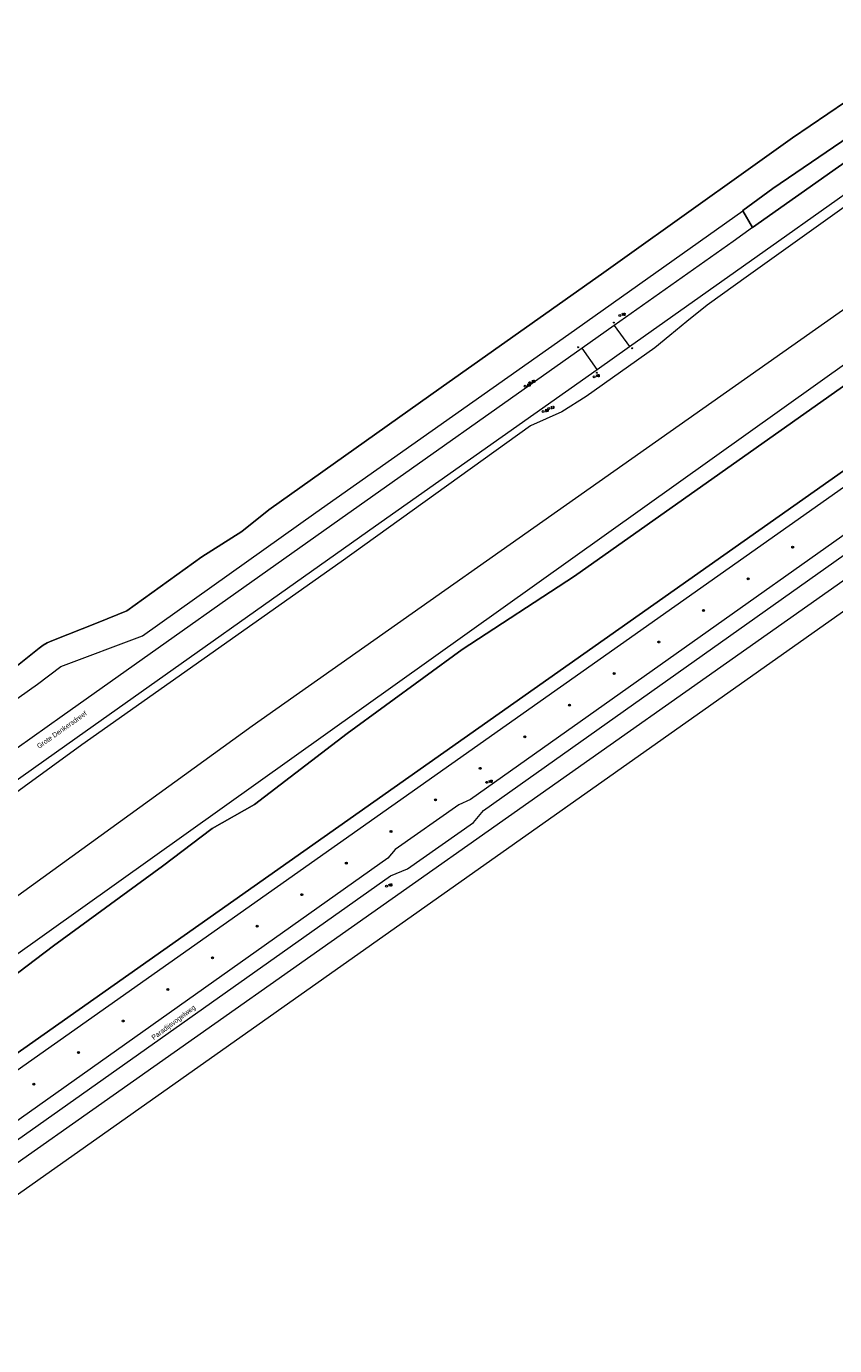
# Model space of a CAD drawing. Header units: metres. Extents: x 138165 to 154469, y 480134 to 494189.
# Tile 865 of 1056: x 148634 to 148841, y 486250 to 486588. Entities that reach past the tile are written whole.
import ezdxf

# ---------------------------------------------------------------- set-up
doc = ezdxf.new("R2010")
doc.units = ezdxf.units.M
doc.header["$LTSCALE"] = 0.001
doc.header["$MEASUREMENT"] = 0
for name, color, linetype, lineweight in [('TOP-L-topo objecten punt', 7, 'Continuous', 0), ('TOP-L-topo objecten vlak', 7, 'Continuous', 0), ('TOP-L-water beschoeiing', 7, 'Continuous', 0), ('TOP-T-topo huisnummering naamgeving', 7, 'Continuous', 0)]:
    doc.layers.add(name, color=color, linetype=linetype, lineweight=lineweight)
doc.styles.add('Style-INTL_ISO', font='INTL_ISO.shx')
doc.styles.add('Style-STANDARD', font='STANDARD.shx')

# ---------------------------------------------------------------- blocks, each defined once
blk = doc.blocks.new('24')
at = {"layer": 'TOP-L-topo objecten punt', "color": 7, "linetype": 'Continuous', "lineweight": 0}
for radius in [0.025, 0.0182, 0.0115, 0.005]:
    blk.add_circle((0, 0), radius, dxfattribs=at)
blk = doc.blocks.new('121')
at = {"layer": 'TOP-L-topo objecten punt', "color": 7, "linetype": 'Continuous', "lineweight": 0}
blk.add_circle((0, 0), 0.025, dxfattribs=at)
at = {"layer": 'TOP-L-topo objecten punt', "color": 7, "linetype": 'Continuous', "lineweight": 0, "style": 'Style-STANDARD'}
blk.add_text('LD', height=0.06, dxfattribs=at).set_placement((0.0483, 0))
blk = doc.blocks.new('10')
at = {"layer": 'TOP-L-topo objecten punt', "linetype": 'Continuous', "lineweight": 0}
blk.add_circle((0, 0), 0.0125, dxfattribs=at)
blk = doc.blocks.new('14')
at = {"layer": 'TOP-L-topo objecten punt', "color": 7, "linetype": 'Continuous', "lineweight": 0}
blk.add_circle((0, 0), 0.025, dxfattribs=at)
at = {"layer": 'TOP-L-topo objecten punt', "color": 7, "linetype": 'Continuous', "lineweight": 0, "style": 'Style-STANDARD'}
blk.add_text('VB', height=0.06, dxfattribs=at).set_placement((0.0483, 0))

msp = doc.modelspace()

# ---------------------------------------------------------------- linework, layer by layer
at = {"layer": 'TOP-L-topo objecten vlak', "flags": 128}
for points in [[(149224.7, 486764.21), (149220.12, 486763.36), (148872.21, 486521.49), (148549.21, 486291.37), (148541.85, 486280.9)], [(149244.17, 486752.78), (149243.56, 486755.84), (149073.2, 486635.17), (149062.13, 486628.06), (149000, 486584.29), (148880.36, 486500), (148552.46, 486268.99)], [(148552.46, 486268.99), (148554.63, 486266.09), (148886.24, 486500), (149228.62, 486741.5), (149244.17, 486752.78)], [(149223.21, 486713.62), (148565.2, 486249.74)], [(148788.27, 486505.55), (148826.54, 486532.61), (148869.87, 486563.32), (148934.91, 486609.3), (148993.91, 486651.11), (149007.29, 486660.6)], [(148958.36, 486622.74), (148896.42, 486579.22), (148818.73, 486523.76), (148808.15, 486516.14), (148802.96, 486511.96), (148798.62, 486508.36), (148794.76, 486505.24), (148777.19, 486492.75), (148770.95, 486488.84), (148762.96, 486485.24), (148714.49, 486450.42), (148648.02, 486403.53), (148625.38, 486387.13), (148579.6, 486353), (148577.54, 486351.84), (148573.75, 486350.62)], [(148554.14, 486315.53), (148556.49, 486314.42), (148559.4, 486312.75), (148572.3, 486322.53), (148606.83, 486347.08), (148691.71, 486408.45), (148910.37, 486562.41), (148970.62, 486603.96)], [(148873.52, 486579.95), (148850.39, 486563.34), (148824.97, 486546.01), (148817.35, 486540.34), (148817.27, 486540.29), (148819.82, 486536.01), (148873.35, 486573.84), (148876.59, 486576.13), (148876.78, 486576.27)], [(148848.12, 486571.31), (148830.06, 486558.98), (148813.28, 486547), (148808.27, 486543.42), (148781.7, 486524.54), (148740.07, 486495.03), (148695.93, 486463.73), (148688.99, 486458.2), (148678.78, 486451.7), (148659.57, 486437.88), (148652.23, 486434.85), (148640.34, 486430.21), (148639.21, 486429.7), (148638.14, 486429.08), (148637.14, 486428.35), (148636.27, 486427.65), (148629.46, 486422.18)], [(148629.46, 486422.18), (148636.27, 486427.65), (148637.14, 486428.35), (148638.14, 486429.08), (148639.21, 486429.7), (148640.34, 486430.21), (148652.23, 486434.85), (148659.57, 486437.88), (148678.78, 486451.7), (148688.99, 486458.2), (148695.93, 486463.73), (148740.07, 486495.03), (148781.7, 486524.54), (148808.27, 486543.42), (148813.28, 486547), (148830.06, 486558.98), (148848.12, 486571.31)], [(148873.35, 486573.84), (148819.82, 486536.01)], [(148817.27, 486540.29), (148817.35, 486540.34), (148824.97, 486546.01), (148850.39, 486563.34)], [(148612.28, 486274.84), (148931.21, 486500), (149007.37, 486553.76)], [(148554.15, 486357.76), (148554.26, 486357.84), (148555.77, 486356.21), (148558.59, 486357.92), (148561.57, 486359.01), (148606.96, 486391.28), (148607.13, 486391.41), (148607.29, 486391.56), (148607.43, 486391.72), (148607.56, 486391.9), (148607.67, 486392.09), (148607.76, 486392.29), (148608.4, 486393.85), (148611.37, 486401.15), (148636.68, 486419.08), (148642.66, 486423.59), (148663.56, 486431.46), (148707.94, 486463.07), (148772.72, 486508.67), (148817.27, 486540.29)], [(148819.82, 486536.01), (148817.27, 486540.29)], [(148952.18, 486534.45), (148947.42, 486530.9), (148938.76, 486525.73), (148927.82, 486518.12), (148923.54, 486514.14), (148903.54, 486500), (148747.55, 486389.55), (148744.6, 486388.2), (148728.28, 486376.8), (148726.38, 486374.53), (148583.29, 486273.18), (148579.06, 486270.35), (148577.55, 486269.32), (148570.33, 486264.28), (148554.9, 486255.13)], [(148819.82, 486536.01), (148814.82, 486532.48), (148784.36, 486510.96)], [(148557.7, 486250.19), (148559.69, 486251.63), (148727.07, 486370.04), (148731.45, 486371.79), (148748.35, 486383.69), (148750.94, 486386.73), (148910.7, 486500), (148924.91, 486510.12), (148930.13, 486512.95), (148943.42, 486522.13), (148949.31, 486527.33), (148954.49, 486530.99)], [(148784.36, 486510.96), (148776.15, 486505.14)], [(148784.36, 486510.96), (148788.27, 486505.55)], [(148776.15, 486505.14), (148714.11, 486461.23), (148643.01, 486410.89), (148619.86, 486394.5), (148594.02, 486376.24), (148585.31, 486370.08), (148582.89, 486368.37)], [(148779.98, 486499.69), (148776.15, 486505.14)], [(148779.98, 486499.69), (148788.27, 486505.55)], [(148848.61, 486499.34), (148774.25, 486446.76), (148745.42, 486428.01), (148716, 486406.48), (148692.28, 486388.32), (148681.45, 486382.17), (148668.72, 486372.5), (148640.76, 486352.14), (148615.87, 486333.25), (148610.46, 486331.05), (148550.88, 486289.75), (148541.16, 486278.34), (148539.57, 486272.55), (148541.2, 486270.26), (148549.49, 486269.32), (148552.46, 486268.99), (148880.36, 486500)], [(148541.16, 486278.34), (148550.88, 486289.75), (148610.46, 486331.05), (148615.87, 486333.25), (148640.76, 486352.14), (148668.72, 486372.5), (148681.45, 486382.17), (148692.28, 486388.32), (148716, 486406.48), (148745.42, 486428.01), (148774.25, 486446.76), (148848.61, 486499.34)], [(148595.94, 486369.45), (148624.39, 486389.62), (148646.86, 486405.51), (148723.26, 486459.62), (148779.98, 486499.69)]]:
    msp.add_lwpolyline(points, dxfattribs=at)
at = {"layer": 'TOP-L-water beschoeiing', "flags": 128}
msp.add_lwpolyline([(148880.36, 486500), (148552.46, 486268.99), (148549.49, 486269.32)], dxfattribs=at)

# ---------------------------------------------------------------- block references
at = {"layer": 'TOP-L-topo objecten punt', "xscale": 10, "yscale": 10, "zscale": 10}
for name, p in [('14', (148785.83, 486513.5)), ('10', (148784.28, 486511.68)), ('10', (148775.12, 486505.37)), ('10', (148789, 486505.12)), ('121', (148762.75, 486496.3)), ('14', (148779.24, 486497.77)), ('10', (148779.94, 486498.83)), ('121', (148761.58, 486495.39)), ('121', (148767.65, 486489.65)), ('121', (148766.18, 486488.9)), ('24', (148830.07, 486454.16)), ('24', (148818.64, 486446.08)), ('24', (148807.21, 486437.99)), ('24', (148795.79, 486429.9)), ('24', (148784.36, 486421.81)), ('24', (148772.93, 486413.73)), ('24', (148761.5, 486405.64)), ('24', (148750.07, 486397.55)), ('14', (148751.79, 486393.96)), ('24', (148738.65, 486389.47)), ('24', (148727.22, 486381.38)), ('24', (148715.79, 486373.29)), ('24', (148704.36, 486365.2)), ('14', (148726.1, 486367.41)), ('24', (148692.93, 486357.12)), ('24', (148681.51, 486349.03)), ('24', (148670.08, 486340.94)), ('24', (148658.65, 486332.85)), ('24', (148647.22, 486324.77)), ('24', (148635.8, 486316.68))]:
    msp.add_blockref(name, p, dxfattribs=at)

# ---------------------------------------------------------------- texts
at = {"layer": 'TOP-T-topo huisnummering naamgeving', "style": 'Style-INTL_ISO'}
for s, rotation, p in [('Grote Denkersdreef', 35.3, (148637.11, 486402.54)), ('Paradijsvogelweg', 36.8, (148666.48, 486327.95))]:
    msp.add_text(s, height=1.25, rotation=rotation, dxfattribs=at).set_placement(p)

doc.saveas('drawing.dxf')
